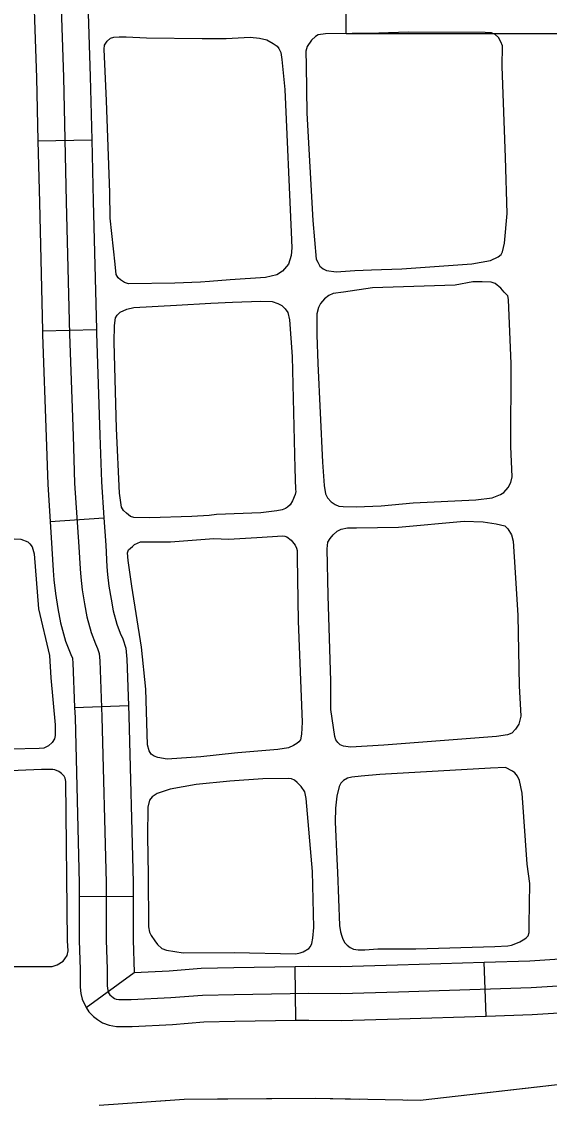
# Model space of a CAD drawing. Extents: x 1084508 to 1142749, y 1057638 to 1093403.
# Drawn here: x 1134536 to 1134997, y 1066139 to 1067085 of the extents above; entities that cross this region are included whole.
import ezdxf

# ---------------------------------------------------------------- set-up
doc = ezdxf.new("R2010")
doc.units = 0
for name, color, linetype in [('Level 32', 7, 'Continuous'), ('Level 35', 7, 'Continuous'), ('Level 43', 7, 'Continuous'), ('Level 57', 7, 'Continuous')]:
    doc.layers.add(name, color=color, linetype=linetype)

msp = doc.modelspace()

# ---------------------------------------------------------------- linework, layer by layer
at = {"layer": 'Level 32'}
for p, q in [((1134550.36, 1066980.95), (1134597.43, 1066982.05)), ((1134554.37, 1066815.24), (1134601.44, 1066816.4)), ((1134561.01, 1066648.69), (1134607.99, 1066651.78)), ((1134582.46, 1066486.05), (1134629.51, 1066487.81)), ((1134586.44, 1066321.19), (1134633.52, 1066321.3)), ((1134775.74, 1066212.97), (1134774.94, 1066260.04)), ((1134941.77, 1066216.67), (1134940.25, 1066263.73)), ((1134592.41, 1066224), (1134634.38, 1066254.81))]:
    msp.add_line(p, q, dxfattribs=at)
for points in [[(1134568.24, 1067166.84), (1134572.61, 1067036.59), (1134575.15, 1066927.81), (1134577.99, 1066812.23), (1134581.06, 1066723.34), (1134582.4, 1066682.07), (1134586.05, 1066626.58), (1134587.2, 1066607.38), (1134587.78, 1066600.09), (1134589.12, 1066588.95), (1134591.04, 1066576.67), (1134593.15, 1066565.34), (1134596.8, 1066551.52), (1134600.63, 1066541.72), (1134602.55, 1066537.69), (1134603.9, 1066533.28), (1134604.49, 1066526.8), (1134606.31, 1066478.09), (1134609.95, 1066333.1), (1134610.07, 1066283.03), (1134610.75, 1066257.76), (1134610.75, 1066243.42), (1134611.09, 1066240.69), (1134612, 1066237.05)], [(1134545.37, 1067146.37), (1134549.07, 1067035.92), (1134550.36, 1066980.95)], [(1134592.43, 1067147.94), (1134596.14, 1067037.26), (1134597.43, 1066982.05)], [(1134550.36, 1066980.95), (1134551.62, 1066927.24), (1134554.37, 1066815.24)], [(1134597.43, 1066982.05), (1134598.69, 1066928.37), (1134601.44, 1066816.4)], [(1134554.37, 1066815.24), (1134554.46, 1066811.54), (1134557.53, 1066722.55), (1134558.89, 1066680.91), (1134561.01, 1066648.69)], [(1134601.44, 1066816.4), (1134601.52, 1066812.93), (1134604.59, 1066724.13), (1134605.92, 1066683.22), (1134607.99, 1066651.78)], [(1134561.01, 1066648.69), (1134562.56, 1066625.11), (1134563.72, 1066605.75), (1134564.35, 1066597.75), (1134565.8, 1066585.73), (1134567.83, 1066572.69), (1134570.17, 1066560.17), (1134574.38, 1066544.19), (1134579.02, 1066532.36), (1134580.54, 1066529.16), (1134580.67, 1066528.72), (1134580.99, 1066525.28), (1134582.46, 1066486.05)], [(1134607.99, 1066651.78), (1134609.55, 1066628.06), (1134610.69, 1066609.01), (1134611.21, 1066602.42), (1134612.44, 1066592.18), (1134614.25, 1066580.64), (1134616.13, 1066570.5), (1134619.21, 1066558.84), (1134622.25, 1066551.09), (1134624.56, 1066546.22), (1134627.12, 1066537.83), (1134627.99, 1066528.32), (1134629.51, 1066487.81)], [(1134629.51, 1066487.81), (1134629.84, 1066478.83), (1134633.49, 1066333.42), (1134633.52, 1066321.3)], [(1134582.46, 1066486.05), (1134582.78, 1066477.36), (1134586.41, 1066332.78), (1134586.44, 1066321.19)], [(1134586.44, 1066321.19), (1134586.52, 1066282.68), (1134587.21, 1066257.45), (1134587.21, 1066241.96), (1134587.91, 1066236.36), (1134589.16, 1066231.34), (1134592.41, 1066224)], [(1134633.52, 1066321.3), (1134633.61, 1066283.37), (1134634.38, 1066254.81)], [(1134940.25, 1066263.73), (1134979.9, 1066265), (1135049.52, 1066269.51), (1135105.25, 1066272.45)], [(1134612, 1066237.05), (1134613.14, 1066235.34), (1134614.5, 1066233.98), (1134615.98, 1066232.84), (1134617.23, 1066232.04), (1134618.82, 1066231.47), (1134621.1, 1066231.02), (1134631.9, 1066231.13), (1134666.48, 1066232.73), (1134694.05, 1066235.04), (1134721.84, 1066235.6), (1134786.85, 1066236.7), (1134815.01, 1066236.44), (1134865.22, 1066237.77), (1134981.04, 1066241.49), (1135050.9, 1066246.01), (1135141.48, 1066250.79), (1135234.19, 1066257.97), (1135293.43, 1066261.15), (1135338.06, 1066264.08), (1135433.92, 1066264.9)], [(1134634.38, 1066254.81), (1134664.96, 1066256.22), (1134692.83, 1066258.56), (1134721.4, 1066259.14), (1134774.94, 1066260.04)], [(1134774.94, 1066260.04), (1134786.77, 1066260.25), (1134814.81, 1066259.98), (1134864.53, 1066261.3), (1134940.25, 1066263.73)], [(1134592.41, 1066224), (1134594.84, 1066220.35), (1134598.93, 1066216.25), (1134602.45, 1066213.54), (1134606.82, 1066210.77), (1134612.52, 1066208.73), (1134618.89, 1066207.45), (1134632.57, 1066207.6), (1134668.01, 1066209.23), (1134695.28, 1066211.51), (1134722.28, 1066212.06), (1134775.74, 1066212.97)], [(1134941.77, 1066216.67), (1134982.18, 1066217.97), (1135052.28, 1066222.5), (1135107.74, 1066225.43)], [(1134775.74, 1066212.97), (1134786.94, 1066213.16), (1134815.21, 1066212.89), (1134865.91, 1066214.23), (1134941.77, 1066216.67)]]:
    msp.add_lwpolyline(points, dxfattribs=at)
at = {"layer": 'Level 35'}
for points in [[(1134848.1, 1067074.97), (1134801.67, 1067074.4), (1134795.02, 1067073.55), (1134792.76, 1067072.28), (1134789.22, 1067069.02), (1134785.4, 1067063.5), (1134784.27, 1067059.39), (1134784.55, 1067046.79), (1134785.12, 1067005.16), (1134790.49, 1066911.56), (1134793.32, 1066877.71), (1134794.88, 1066875.02), (1134796.72, 1066871.62), (1134799.41, 1066869.22), (1134802.52, 1066867.66), (1134810.73, 1066866.67), (1134827.29, 1066867.66), (1134841.59, 1066868.37), (1134868.19, 1066869.36), (1134929.48, 1066873.75), (1134945.75, 1066876.44), (1134952.26, 1066879.84), (1134954.95, 1066881.82), (1134956.09, 1066884.23), (1134957.78, 1066891.73), (1134960.19, 1066917.65), (1134958.63, 1066966.5), (1134955.94, 1067045.94), (1134956.09, 1067063.92), (1134954.81, 1067067.46), (1134952.55, 1067071.43), (1134949.86, 1067073.84), (1134946.6, 1067075.25), (1134941.08, 1067075.54), (1134873.86, 1067075.96)], [(1134914.9, 1066855.06), (1134842.63, 1066852.71), (1134817.38, 1066848.99), (1134808.28, 1066847.61), (1134804.42, 1066846.09), (1134800.69, 1066842.92), (1134797.11, 1066839.05), (1134795.31, 1066835.6), (1134793.93, 1066829.94), (1134794.07, 1066811.73), (1134794.76, 1066786.47), (1134798.9, 1066700.49), (1134800.28, 1066680.07), (1134801.66, 1066672.89), (1134803.33, 1066669.28), (1134806.62, 1066665.72), (1134809.94, 1066663.51), (1134813.28, 1066662.12), (1134816.83, 1066661.58), (1134828.42, 1066661.3), (1134850.21, 1066662.13), (1134878.08, 1066664.89), (1134932.97, 1066667.65), (1134947.04, 1066669.3), (1134954.49, 1066672.06), (1134957.25, 1066674), (1134961.11, 1066678.41), (1134963.32, 1066682.55), (1134964.7, 1066687.52), (1134963.32, 1066714.02), (1134963.59, 1066786.33), (1134961.39, 1066842.36), (1134960.84, 1066845.68), (1134957.53, 1066848.99), (1134954.77, 1066852.3), (1134949.8, 1066856.44), (1134946.21, 1066857.54), (1134938.49, 1066857.82), (1134930.21, 1066857.82)], [(1134865.38, 1066643.63), (1134922.77, 1066648.88), (1134939.32, 1066648.33), (1134950.63, 1066646.67), (1134958.08, 1066644.74), (1134960.84, 1066642.25), (1134963.87, 1066637.01), (1134965.53, 1066631.49), (1134967.18, 1066604.16), (1134969.66, 1066566.35), (1134970.77, 1066505.08), (1134972.15, 1066478.58), (1134970.49, 1066471.68), (1134967.46, 1066467.26), (1134964.15, 1066463.67), (1134960.56, 1066462.29), (1134950.9, 1066460.91), (1134852.42, 1066453.19), (1134823.45, 1066451.53), (1134817.38, 1066452.36), (1134814.46, 1066453.49), (1134812.18, 1066455.57), (1134810.5, 1066457.95), (1134809.66, 1066460.91), (1134806.07, 1066484.38), (1134806.07, 1066509.22), (1134803.87, 1066584.02), (1134803.04, 1066624.59), (1134803.59, 1066630.66), (1134805.48, 1066633.74), (1134808.28, 1066637.01), (1134811.59, 1066640.05), (1134813.43, 1066640.98), (1134815.18, 1066641.98), (1134820.69, 1066643.08), (1134828.69, 1066643.08)]]:
    msp.add_lwpolyline(points, close=True, dxfattribs=at)
for points in [[(1134700.28, 1066858.23), (1134692.44, 1066857.64), (1134669.99, 1066856.67), (1134629.53, 1066856.28), (1134626.05, 1066857.44), (1134622.56, 1066859.57), (1134620.43, 1066861.51), (1134618.69, 1066864.41), (1134617.72, 1066873.32), (1134613.46, 1066913.61), (1134613.27, 1066935.88), (1134610.17, 1067015.87), (1134608.24, 1067061.19), (1134608.62, 1067064.48), (1134610.75, 1067067.97), (1134613.85, 1067070.68), (1134616.56, 1067071.64), (1134621.4, 1067071.84), (1134627.59, 1067071.84), (1134645.21, 1067071.06), (1134693.93, 1067070.39)], [(1134693.93, 1067070.39), (1134714.74, 1067070.49), (1134735.64, 1067071.65), (1134743.77, 1067070.68), (1134750.16, 1067069.14), (1134755.97, 1067066.04), (1134759.26, 1067063.71), (1134760.81, 1067061.78), (1134762.55, 1067058.1), (1134763.52, 1067052.09), (1134766.03, 1067025.95), (1134771.45, 1066901.41), (1134772.04, 1066887.47), (1134771.45, 1066880.88), (1134769.13, 1066873.33), (1134764.1, 1066867.13), (1134759.07, 1066864.03), (1134749, 1066861.71), (1134718.22, 1066859.58), (1134700.28, 1066858.23)], [(1134699.92, 1066653.71), (1134684.75, 1066652.9), (1134647.94, 1066651.89), (1134634, 1066652.09), (1134631.1, 1066653.05), (1134627.81, 1066655.76), (1134625.1, 1066658.09), (1134623.35, 1066661.19), (1134621.61, 1066673.39), (1134619.09, 1066729.94), (1134616.97, 1066805.28), (1134617.35, 1066819.81), (1134618.13, 1066826.39), (1134619.68, 1066828.91), (1134622.19, 1066831.43), (1134628, 1066834.14), (1134634, 1066835.49), (1134671.36, 1066837.62), (1134701.31, 1066839.21)], [(1134701.31, 1066839.21), (1134720.35, 1066840.21), (1134744.93, 1066840.99), (1134755, 1066840.6), (1134759.84, 1066839.05), (1134763.32, 1066837.31), (1134766.23, 1066834.21), (1134768.55, 1066831.11), (1134770.1, 1066824.72), (1134772.42, 1066792.57), (1134774.74, 1066694.76), (1134775.42, 1066676.63), (1134775.54, 1066674.8), (1134775.13, 1066672.3), (1134772.79, 1066666.58), (1134770.76, 1066663.22), (1134768.36, 1066661.06), (1134766.61, 1066659.9), (1134763.79, 1066658.68), (1134759.18, 1066657.84), (1134745.13, 1066656.03), (1134706.41, 1066654.67), (1134699.92, 1066653.71)], [(1134464.52, 1066630.48), (1134504.9, 1066632.63), (1134530, 1066633.46), (1134535.52, 1066633.18), (1134541.59, 1066630.7), (1134543.24, 1066629.04), (1134545.45, 1066626.56), (1134547.11, 1066620.49), (1134550.97, 1066572.18), (1134560.35, 1066531.61), (1134561.73, 1066512.01), (1134565.31, 1066470.89), (1134565.31, 1066461.78), (1134564.76, 1066458.74), (1134562.83, 1066455.71), (1134559.52, 1066452.67), (1134555.66, 1066450.74), (1134551.52, 1066450.46), (1134526.69, 1066449.63), (1134469.65, 1066446.69)], [(1134722.13, 1066446.25), (1134692.8, 1066443.05), (1134663.28, 1066441.12), (1134655, 1066442.5), (1134651.97, 1066443.6), (1134649.21, 1066445.53), (1134647.55, 1066448.29), (1134646.17, 1066453.54), (1134645.9, 1066463.2), (1134644.52, 1066502.12), (1134640.93, 1066538.83), (1134632.38, 1066592.1), (1134629.07, 1066614.45), (1134628.52, 1066621.08), (1134629.62, 1066623.84), (1134632.93, 1066626.87), (1134634.59, 1066628.53), (1134639.83, 1066630.74), (1134642.86, 1066630.74), (1134652.52, 1066630.74), (1134666.04, 1066630.74), (1134704.11, 1066633.77), (1134716.95, 1066633.2)], [(1134716.95, 1066633.2), (1134741.52, 1066634.53), (1134764.14, 1066636.18), (1134766.08, 1066635.82), (1134767.73, 1066635.08), (1134771.67, 1066632.38), (1134775.18, 1066627.9), (1134776.28, 1066625.42), (1134776.68, 1066623.13), (1134776.9, 1066617.19), (1134777.66, 1066561.66), (1134781.24, 1066473.33), (1134780.69, 1066462.85), (1134779.59, 1066457.88), (1134778.31, 1066456.06), (1134776.53, 1066454.58), (1134773.66, 1066452.89), (1134769.3, 1066451.01), (1134760, 1066449.32), (1134724.97, 1066446.56), (1134722.13, 1066446.25)], [(1134487.68, 1066259.35), (1134524.27, 1066260.06), (1134556.69, 1066260.06), (1134562.68, 1066260.06), (1134567.08, 1066261.32), (1134572.44, 1066264.47), (1134574.01, 1066266.68), (1134575.9, 1066269.51), (1134576.84, 1066273.61), (1134576.21, 1066282.43), (1134574.64, 1066421.66), (1134574.07, 1066424.31), (1134573.38, 1066426.07), (1134570.86, 1066428.59), (1134568.7, 1066430.19), (1134565.24, 1066431.61), (1134563.31, 1066432.05), (1134553.55, 1066432.05), (1134478.68, 1066428.85)], [(1134977.77, 1066349.24), (1134973.42, 1066411.22), (1134970.99, 1066422.41), (1134969.29, 1066426.06), (1134966.86, 1066428.98), (1134964.91, 1066430.68), (1134958.83, 1066433.6), (1134945.7, 1066433.12), (1134849.02, 1066427.73)], [(1134718.06, 1066421.8), (1134688.57, 1066418.87), (1134665.95, 1066414.73), (1134654.52, 1066411.08), (1134650.14, 1066408.16), (1134647.95, 1066405.24), (1134646.25, 1066399.16), (1134646.01, 1066373.61), (1134646.67, 1066340.02)], [(1134790.06, 1066343.02), (1134784.7, 1066406.59), (1134783.49, 1066412.43), (1134780.33, 1066417.06), (1134776.92, 1066420.71), (1134774.35, 1066422.67), (1134771.82, 1066423.87), (1134769.38, 1066424.11), (1134746.77, 1066423.87), (1134718.06, 1066421.8)], [(1134849.02, 1066427.73), (1134832.77, 1066426.14), (1134824.59, 1066425.33), (1134820.7, 1066424.36), (1134817.29, 1066422.41), (1134815.05, 1066420.2), (1134813.4, 1066417.06), (1134811.46, 1066408.78), (1134810.24, 1066398.32), (1134810, 1066386.16), (1134811.46, 1066353.79), (1134811.91, 1066342.2)], [(1134811.91, 1066342.2), (1134813.7, 1066295.73), (1134814.73, 1066290.31), (1134815.89, 1066286.48), (1134816.72, 1066283.93), (1134818.57, 1066280.64), (1134820.53, 1066278.62), (1134823.19, 1066276.5), (1134826.11, 1066275.04), (1134830, 1066274.56), (1134835.84, 1066274.56), (1134847.27, 1066275.29), (1134880.34, 1066275.29), (1134949.41, 1066277.48), (1134960.76, 1066278.01), (1134964, 1066278.45), (1134967.87, 1066279.98), (1134971.36, 1066281.38), (1134975.67, 1066284.05), (1134977.18, 1066285.16), (1134978.59, 1066286.72), (1134979.31, 1066289.62), (1134979.32, 1066296.21), (1134980.05, 1066332.47), (1134977.77, 1066349.24)], [(1134646.67, 1066340.02), (1134647.09, 1066294.65), (1134647.82, 1066290.02), (1134649.28, 1066287.1), (1134652.44, 1066282.24), (1134654.87, 1066279.07), (1134658.52, 1066275.67), (1134662.65, 1066274.21), (1134677.25, 1066271.77), (1134721.83, 1066272.15)], [(1134721.64, 1066272.15), (1134721.83, 1066272.15), (1134775.69, 1066271.1), (1134779.5, 1066271.84), (1134781.9, 1066272.88), (1134787, 1066275.8), (1134788.53, 1066277.48), (1134789.68, 1066279.94), (1134790.41, 1066284.56), (1134791.38, 1066294.05), (1134790.06, 1066343.02)]]:
    msp.add_lwpolyline(points, dxfattribs=at)
at = {"layer": 'Level 43'}
for points in [[(1134603.81, 1066138.7), (1134678.15, 1066144.08), (1134792.79, 1066144.98), (1134884.15, 1066143.18), (1135103.58, 1066168.27), (1135349.88, 1066185.3), (1135402.73, 1066189.78), (1135428.86, 1066196.34), (1135440.17, 1066199.61), (1135445.46, 1066204), (1135452.49, 1066211.17), (1135504.93, 1066314.3), (1135512.77, 1066327.52), (1135517.73, 1066332.07), (1135525.58, 1066335.78), (1135536.72, 1066336.61), (1135578.85, 1066337.02), (1135659.37, 1066335.37), (1135745.81, 1066336.91), (1135857.45, 1066340.02), (1135888.45, 1066340.02)], [(1134872.91, 1066143.4), (1134884.15, 1066143.18), (1134996.47, 1066156.03)], [(1134603.81, 1066138.7), (1134665.8, 1066143.19)], [(1134707.2, 1066144.31), (1134792.79, 1066144.98), (1134831.48, 1066144.22)]]:
    msp.add_lwpolyline(points, dxfattribs=at)
at = {"layer": 'Level 57'}
for points in [[(1135133.51, 1067270.73), (1135133.51, 1067074.56), (1134819.63, 1067074.56)], [(1134819.63, 1067074.56), (1134819.63, 1067270.73), (1135133.51, 1067270.73)]]:
    msp.add_lwpolyline(points, dxfattribs=at)

doc.saveas('drawing.dxf')
